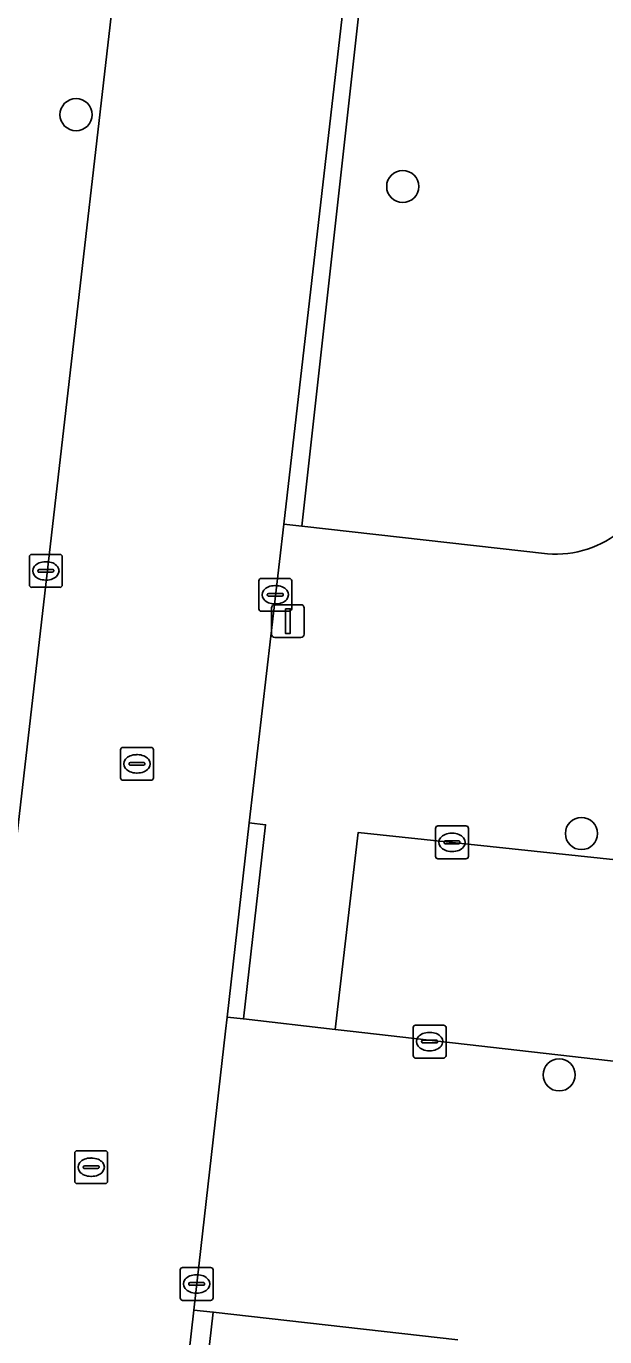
# Model space of a CAD drawing. Extents: x 161928 to 163071, y 386474 to 387428.
# Drawn here: x 162413.36 to 162430.97, y 387240.71 to 387280.58 of the extents above; entities that cross this region are included whole.
import ezdxf

# ---------------------------------------------------------------- set-up
doc = ezdxf.new("R2010")
doc.units = 0
for name, color, linetype in [('IMGEO_Boom', 7, 'Continuous'), ('IMGEO_Groenvoorziening', 7, 'Continuous'), ('IMGEO_Kolk', 7, 'Continuous'), ('IMGEO_Lichtmast', 7, 'Continuous'), ('IMGEO_Rijbaan_lokaal_open', 7, 'Continuous'), ('IMGEO_Rioolput', 7, 'Continuous'), ('IMGEO_Voetpad_open', 7, 'Continuous')]:
    doc.layers.add(name, color=color, linetype=linetype)

msp = doc.modelspace()

# ---------------------------------------------------------------- linework, layer by layer
at = {"layer": 'IMGEO_Boom'}
for centre in [(162414.876, 387277.89), (162424.817, 387275.704), (162430.254, 387256.018), (162429.577, 387248.674)]:
    msp.add_circle(centre, 0.489, dxfattribs=at)
at = {"layer": 'IMGEO_Groenvoorziening'}
for points in [[(162424.059, 387286.193), (162421.751, 387265.368), (162429.221, 387264.53)], [(162426.494, 387240.609), (162419.05, 387241.459), (162416.741, 387221.104)]]:
    msp.add_lwpolyline(points, dxfattribs=at)
msp.add_arc((162429.481, 387267.615), 3.096, 265.1803, 356.2277, dxfattribs=at)
at = {"layer": 'IMGEO_Kolk'}
for p, q in [((162413.457, 387263.583), (162413.457, 387264.435)), ((162413.532, 387264.509), (162414.384, 387264.509)), ((162414.458, 387264.435), (162414.458, 387263.583)), ((162413.759, 387264.052), (162414.157, 387264.052)), ((162413.945, 387264.289), (162413.97, 387264.289)), ((162413.716, 387264.003), (162413.716, 387264.015)), ((162414.154, 387263.966), (162413.756, 387263.966)), ((162413.968, 387263.729), (162413.943, 387263.729)), ((162414.2, 387264.015), (162414.2, 387264.003)), ((162420.437, 387262.856), (162420.437, 387263.708)), ((162420.512, 387263.782), (162421.364, 387263.782)), ((162421.438, 387263.708), (162421.438, 387262.856)), ((162414.384, 387263.509), (162413.532, 387263.509)), ((162420.696, 387263.276), (162420.696, 387263.288)), ((162421.134, 387263.239), (162420.736, 387263.239)), ((162420.739, 387263.325), (162421.137, 387263.325)), ((162420.925, 387263.562), (162420.95, 387263.562)), ((162421.18, 387263.288), (162421.18, 387263.276)), ((162420.948, 387263.002), (162420.923, 387263.002)), ((162421.364, 387262.782), (162420.512, 387262.782)), ((162425.814, 387255.324), (162425.814, 387256.176)), ((162425.889, 387256.25), (162426.741, 387256.25)), ((162426.815, 387256.176), (162426.815, 387255.324)), ((162426.073, 387255.744), (162426.073, 387255.756)), ((162426.511, 387255.707), (162426.113, 387255.707)), ((162426.116, 387255.793), (162426.514, 387255.793)), ((162426.302, 387256.03), (162426.327, 387256.03)), ((162426.557, 387255.756), (162426.557, 387255.744)), ((162426.325, 387255.47), (162426.3, 387255.47)), ((162426.741, 387255.25), (162425.889, 387255.25)), ((162425.133, 387249.262), (162425.133, 387250.114)), ((162425.208, 387250.188), (162426.06, 387250.188)), ((162426.134, 387250.114), (162426.134, 387249.262)), ((162425.392, 387249.682), (162425.392, 387249.694)), ((162425.435, 387249.731), (162425.833, 387249.731)), ((162425.621, 387249.968), (162425.646, 387249.968)), ((162425.876, 387249.694), (162425.876, 387249.682)), ((162425.83, 387249.645), (162425.432, 387249.645)), ((162425.644, 387249.408), (162425.619, 387249.408)), ((162426.06, 387249.188), (162425.208, 387249.188)), ((162418.045, 387241.889), (162418.045, 387242.741)), ((162418.12, 387242.815), (162418.972, 387242.815)), ((162418.533, 387242.595), (162418.558, 387242.595)), ((162419.046, 387242.741), (162419.046, 387241.889)), ((162418.304, 387242.309), (162418.304, 387242.321)), ((162418.742, 387242.272), (162418.344, 387242.272)), ((162418.347, 387242.358), (162418.745, 387242.358)), ((162418.788, 387242.321), (162418.788, 387242.309)), ((162418.972, 387241.815), (162418.12, 387241.815)), ((162418.556, 387242.035), (162418.531, 387242.035))]:
    msp.add_line(p, q, dxfattribs=at)
for points in [[(162413.457, 387263.583), (162413.457, 387264.435)], [(162413.532, 387264.509), (162414.384, 387264.509)], [(162414.458, 387264.435), (162414.458, 387263.583)], [(162420.437, 387262.856), (162420.437, 387263.708)], [(162420.512, 387263.782), (162421.364, 387263.782)], [(162421.438, 387263.708), (162421.438, 387262.856)], [(162414.384, 387263.509), (162413.532, 387263.509)], [(162421.364, 387262.782), (162420.512, 387262.782)], [(162425.814, 387255.324), (162425.814, 387256.176)], [(162425.889, 387256.25), (162426.741, 387256.25)], [(162426.815, 387256.176), (162426.815, 387255.324)], [(162426.741, 387255.25), (162425.889, 387255.25)], [(162425.133, 387249.262), (162425.133, 387250.114)], [(162425.208, 387250.188), (162426.06, 387250.188)], [(162426.134, 387250.114), (162426.134, 387249.262)], [(162426.06, 387249.188), (162425.208, 387249.188)], [(162418.045, 387241.889), (162418.045, 387242.741)], [(162418.12, 387242.815), (162418.972, 387242.815)], [(162419.046, 387242.741), (162419.046, 387241.889)], [(162418.972, 387241.815), (162418.12, 387241.815)]]:
    msp.add_lwpolyline(points, dxfattribs=at)
for centre, radius, start, end in [((162413.534, 387264.433), 0.0765, 91.552, 178.448), ((162413.534, 387264.433), 0.0765, 91.552, 178.448), ((162414.382, 387264.433), 0.0765, 1.552, 88.448), ((162414.382, 387264.433), 0.0765, 1.552, 88.448), ((162413.756, 387264.012), 0.0403, 85.8775, 175.7526), ((162414.161, 387264.014), 0.0386, 1.7309, 96.639), ((162413.753, 387264.002), 0.0366, 178.938, 274.7102), ((162414.157, 387264.009), 0.043, 264.8664, 352.4533), ((162420.514, 387263.706), 0.0765, 91.552, 178.448), ((162420.514, 387263.706), 0.0765, 91.552, 178.448), ((162421.362, 387263.706), 0.0765, 1.552, 88.448), ((162421.362, 387263.706), 0.0765, 1.552, 88.448), ((162413.534, 387263.585), 0.0765, 181.552, 268.448), ((162413.534, 387263.585), 0.0765, 181.552, 268.448), ((162414.382, 387263.585), 0.0765, 271.552, 358.448), ((162414.382, 387263.585), 0.0765, 271.552, 358.448), ((162420.736, 387263.285), 0.0403, 85.8775, 175.7526), ((162420.733, 387263.275), 0.0366, 178.938, 274.7102), ((162421.137, 387263.282), 0.043, 264.8664, 352.4533), ((162421.141, 387263.287), 0.0386, 1.7309, 96.639), ((162420.514, 387262.858), 0.0765, 181.552, 268.448), ((162420.514, 387262.858), 0.0765, 181.552, 268.448), ((162421.362, 387262.858), 0.0765, 271.552, 358.448), ((162421.362, 387262.858), 0.0765, 271.552, 358.448), ((162425.891, 387256.174), 0.0765, 91.552, 178.448), ((162425.891, 387256.174), 0.0765, 91.552, 178.448), ((162426.739, 387256.174), 0.0765, 1.552, 88.448), ((162426.739, 387256.174), 0.0765, 1.552, 88.448), ((162426.113, 387255.753), 0.0403, 85.8775, 175.7526), ((162426.11, 387255.743), 0.0366, 178.938, 274.7102), ((162426.514, 387255.75), 0.043, 264.8664, 352.4533), ((162426.518, 387255.755), 0.0386, 1.7309, 96.639), ((162425.891, 387255.326), 0.0765, 181.552, 268.448), ((162425.891, 387255.326), 0.0765, 181.552, 268.448), ((162426.739, 387255.326), 0.0765, 271.552, 358.448), ((162426.739, 387255.326), 0.0765, 271.552, 358.448), ((162425.21, 387250.112), 0.0765, 91.552, 178.448), ((162425.21, 387250.112), 0.0765, 91.552, 178.448), ((162426.058, 387250.112), 0.0765, 1.552, 88.448), ((162426.058, 387250.112), 0.0765, 1.552, 88.448), ((162425.432, 387249.691), 0.0403, 85.8775, 175.7526), ((162425.429, 387249.681), 0.0366, 178.938, 274.7102), ((162425.833, 387249.688), 0.043, 264.8664, 352.4533), ((162425.837, 387249.693), 0.0386, 1.7309, 96.639), ((162425.21, 387249.264), 0.0765, 181.552, 268.448), ((162425.21, 387249.264), 0.0765, 181.552, 268.448), ((162426.058, 387249.264), 0.0765, 271.552, 358.448), ((162426.058, 387249.264), 0.0765, 271.552, 358.448), ((162418.122, 387242.739), 0.0765, 91.552, 178.448), ((162418.122, 387242.739), 0.0765, 91.552, 178.448), ((162418.97, 387242.739), 0.0765, 1.552, 88.448), ((162418.97, 387242.739), 0.0765, 1.552, 88.448), ((162418.344, 387242.318), 0.0403, 85.8775, 175.7526), ((162418.341, 387242.308), 0.0366, 178.938, 274.7102), ((162418.745, 387242.315), 0.043, 264.8664, 352.4533), ((162418.749, 387242.32), 0.0386, 1.7309, 96.639), ((162418.122, 387241.891), 0.0765, 181.552, 268.448), ((162418.122, 387241.891), 0.0765, 181.552, 268.448), ((162418.97, 387241.891), 0.0765, 271.552, 358.448), ((162418.97, 387241.891), 0.0765, 271.552, 358.448)]:
    msp.add_arc(centre, radius, start, end, dxfattribs=at)
for centre, major_axis, ratio, start_param, end_param in [((162413.944, 387264.009), (-0.387, 0.002), 0.722429, 4.712389, 7.853982), ((162413.969, 387264.009), (-0.39, 0.002), 0.717154, 1.570796, 4.712389), ((162420.924, 387263.282), (-0.387, 0.002), 0.722429, 4.712389, 7.853982), ((162420.949, 387263.282), (-0.39, 0.002), 0.717154, 1.570796, 4.712389), ((162426.301, 387255.75), (-0.387, 0.002), 0.722429, 4.712389, 7.853982), ((162426.326, 387255.75), (-0.39, 0.002), 0.717154, 1.570796, 4.712389), ((162425.62, 387249.688), (-0.387, 0.002), 0.722429, 4.712389, 7.853982), ((162425.645, 387249.688), (-0.39, 0.002), 0.717154, 1.570796, 4.712389), ((162418.532, 387242.315), (-0.387, 0.002), 0.722429, 4.712389, 7.853982), ((162418.557, 387242.315), (-0.39, 0.002), 0.717154, 1.570796, 4.712389)]:
    msp.add_ellipse(centre, major_axis=major_axis, ratio=ratio, start_param=start_param, end_param=end_param, dxfattribs=at)
at = {"layer": 'IMGEO_Lichtmast'}
for p, q in [((162420.826, 387262.081), (162420.826, 387262.881)), ((162420.826, 387262.881), (162420.826, 387262.081)), ((162420.926, 387262.981), (162421.716, 387262.981)), ((162421.716, 387262.981), (162420.926, 387262.981)), ((162421.816, 387262.881), (162421.816, 387262.081)), ((162421.816, 387262.081), (162421.816, 387262.881)), ((162421.716, 387261.981), (162420.926, 387261.981)), ((162420.926, 387261.981), (162421.716, 387261.981))]:
    msp.add_line(p, q, dxfattribs=at)
msp.add_lwpolyline([(162421.246, 387262.856), (162421.396, 387262.856), (162421.396, 387262.106), (162421.246, 387262.106), (162421.246, 387262.856)], dxfattribs=at)
for centre, start, end in [((162420.926, 387262.881), 90, 180), ((162420.926, 387262.881), 90, 180), ((162421.716, 387262.881), 0, 90), ((162421.716, 387262.881), 360, 90), ((162420.926, 387262.081), 180, 270), ((162420.926, 387262.081), 180, 270), ((162421.716, 387262.081), 270, 0), ((162421.716, 387262.081), 270, 0)]:
    msp.add_arc(centre, 0.1, start, end, dxfattribs=at)
at = {"layer": 'IMGEO_Rijbaan_lokaal_open'}
for points in [[(162421.194, 387265.432), (162424.359, 387292.977), (162417.419, 387293.775), (162417.292, 387292.63), (162413.285, 387257.775), (162412.636, 387252.127), (162412.392, 387250), (162410.596, 387234.041), (162417.53, 387233.254), (162418.465, 387241.521), (162419.424, 387250), (162419.473, 387250.429), (162420.149, 387256.339)], [(162464.909, 387251.391), (162432.164, 387255.127), (162423.463, 387256.053), (162422.766, 387250.051), (162423.216, 387250), (162431.492, 387249.061), (162464.219, 387245.366), (162464.567, 387248.404), (162464.75, 387250)]]:
    msp.add_lwpolyline(points, close=True, dxfattribs=at)
at = {"layer": 'IMGEO_Rioolput'}
for p, q in [((162416.229, 387257.712), (162416.229, 387258.564)), ((162416.304, 387258.638), (162417.156, 387258.638)), ((162417.23, 387258.564), (162417.23, 387257.712)), ((162416.488, 387258.132), (162416.488, 387258.144)), ((162416.926, 387258.095), (162416.528, 387258.095)), ((162416.531, 387258.181), (162416.929, 387258.181)), ((162416.717, 387258.418), (162416.742, 387258.418)), ((162416.972, 387258.144), (162416.972, 387258.132)), ((162416.74, 387257.858), (162416.715, 387257.858)), ((162417.156, 387257.638), (162416.304, 387257.638)), ((162414.837, 387245.44), (162414.837, 387246.292)), ((162414.912, 387246.366), (162415.764, 387246.366)), ((162415.325, 387246.146), (162415.35, 387246.146)), ((162415.838, 387246.292), (162415.838, 387245.44)), ((162415.096, 387245.86), (162415.096, 387245.872)), ((162415.534, 387245.823), (162415.136, 387245.823)), ((162415.139, 387245.909), (162415.537, 387245.909)), ((162415.58, 387245.872), (162415.58, 387245.86)), ((162415.764, 387245.366), (162414.912, 387245.366)), ((162415.348, 387245.586), (162415.323, 387245.586))]:
    msp.add_line(p, q, dxfattribs=at)
for points in [[(162416.229, 387257.712), (162416.229, 387258.564)], [(162416.304, 387258.638), (162417.156, 387258.638)], [(162417.23, 387258.564), (162417.23, 387257.712)], [(162417.156, 387257.638), (162416.304, 387257.638)], [(162414.837, 387245.44), (162414.837, 387246.292)], [(162414.912, 387246.366), (162415.764, 387246.366)], [(162415.838, 387246.292), (162415.838, 387245.44)], [(162415.764, 387245.366), (162414.912, 387245.366)]]:
    msp.add_lwpolyline(points, dxfattribs=at)
for centre, radius, start, end in [((162416.306, 387258.562), 0.0765, 91.552, 178.448), ((162416.306, 387258.562), 0.0765, 91.552, 178.448), ((162417.154, 387258.562), 0.0765, 1.552, 88.448), ((162417.154, 387258.562), 0.0765, 1.552, 88.448), ((162416.528, 387258.141), 0.0403, 85.8775, 175.7526), ((162416.525, 387258.131), 0.0366, 178.938, 274.7102), ((162416.929, 387258.138), 0.043, 264.8664, 352.4533), ((162416.933, 387258.143), 0.0386, 1.7309, 96.639), ((162416.306, 387257.714), 0.0765, 181.552, 268.448), ((162416.306, 387257.714), 0.0765, 181.552, 268.448), ((162417.154, 387257.714), 0.0765, 271.552, 358.448), ((162417.154, 387257.714), 0.0765, 271.552, 358.448), ((162414.914, 387246.29), 0.0765, 91.552, 178.448), ((162414.914, 387246.29), 0.0765, 91.552, 178.448), ((162415.762, 387246.29), 0.0765, 1.552, 88.448), ((162415.762, 387246.29), 0.0765, 1.552, 88.448), ((162415.136, 387245.869), 0.0403, 85.8775, 175.7526), ((162415.133, 387245.859), 0.0366, 178.938, 274.7102), ((162415.537, 387245.866), 0.043, 264.8664, 352.4533), ((162415.541, 387245.871), 0.0386, 1.7309, 96.639), ((162414.914, 387245.442), 0.0765, 181.552, 268.448), ((162414.914, 387245.442), 0.0765, 181.552, 268.448), ((162415.762, 387245.442), 0.0765, 271.552, 358.448), ((162415.762, 387245.442), 0.0765, 271.552, 358.448)]:
    msp.add_arc(centre, radius, start, end, dxfattribs=at)
for centre, major_axis, ratio, start_param, end_param in [((162416.716, 387258.138), (-0.387, 0.002), 0.722429, 4.712389, 7.853982), ((162416.741, 387258.138), (-0.39, 0.002), 0.717154, 1.570796, 4.712389), ((162415.324, 387245.866), (-0.387, 0.002), 0.722429, 4.712389, 7.853982), ((162415.349, 387245.866), (-0.39, 0.002), 0.717154, 1.570796, 4.712389)]:
    msp.add_ellipse(centre, major_axis=major_axis, ratio=ratio, start_param=start_param, end_param=end_param, dxfattribs=at)
at = {"layer": 'IMGEO_Voetpad_open'}
for points in [[(162422.991, 387372.033), (162422.927, 387371.499), (162422.607, 387367.412), (162421.792, 387360.019), (162420.774, 387350.904), (162420.593, 387349.283), (162414.51, 387294.816), (162411.039, 387265.663), (162410.293, 387259.395), (162409.36, 387251.104), (162409.237, 387250), (162408.666, 387244.858), (162403.05, 387194.495), (162406.084, 387193.957), (162410.282, 387231.258), (162410.596, 387234.041), (162412.392, 387250), (162412.636, 387252.127), (162413.285, 387257.775), (162417.292, 387292.63)], [(162440.775, 387351.064), (162432.748, 387351.933), (162430.965, 387352.126), (162424.677, 387295.81), (162424.418, 387293.491), (162424.359, 387292.977), (162421.194, 387265.432), (162421.751, 387265.368), (162424.059, 387286.193)], [(162429.221, 387264.53), (162421.751, 387265.368), (162421.194, 387265.432), (162420.149, 387256.339), (162420.646, 387256.286), (162419.97, 387250.376), (162422.766, 387250.051), (162423.463, 387256.053), (162432.164, 387255.127)], [(162431.492, 387249.061), (162423.216, 387250), (162422.766, 387250.051), (162419.97, 387250.376), (162419.473, 387250.429), (162419.424, 387250), (162418.465, 387241.521), (162419.05, 387241.459), (162426.494, 387240.609)], [(162416.741, 387221.104), (162419.05, 387241.459), (162418.465, 387241.521), (162417.53, 387233.254)]]:
    msp.add_lwpolyline(points, dxfattribs=at)
msp.add_lwpolyline([(162419.473, 387250.429), (162419.97, 387250.376), (162420.646, 387256.286), (162420.149, 387256.339)], close=True, dxfattribs=at)
msp.add_arc((162429.481, 387267.615), 3.096, 265.1803, 356.2277, dxfattribs=at)

doc.saveas('drawing.dxf')
